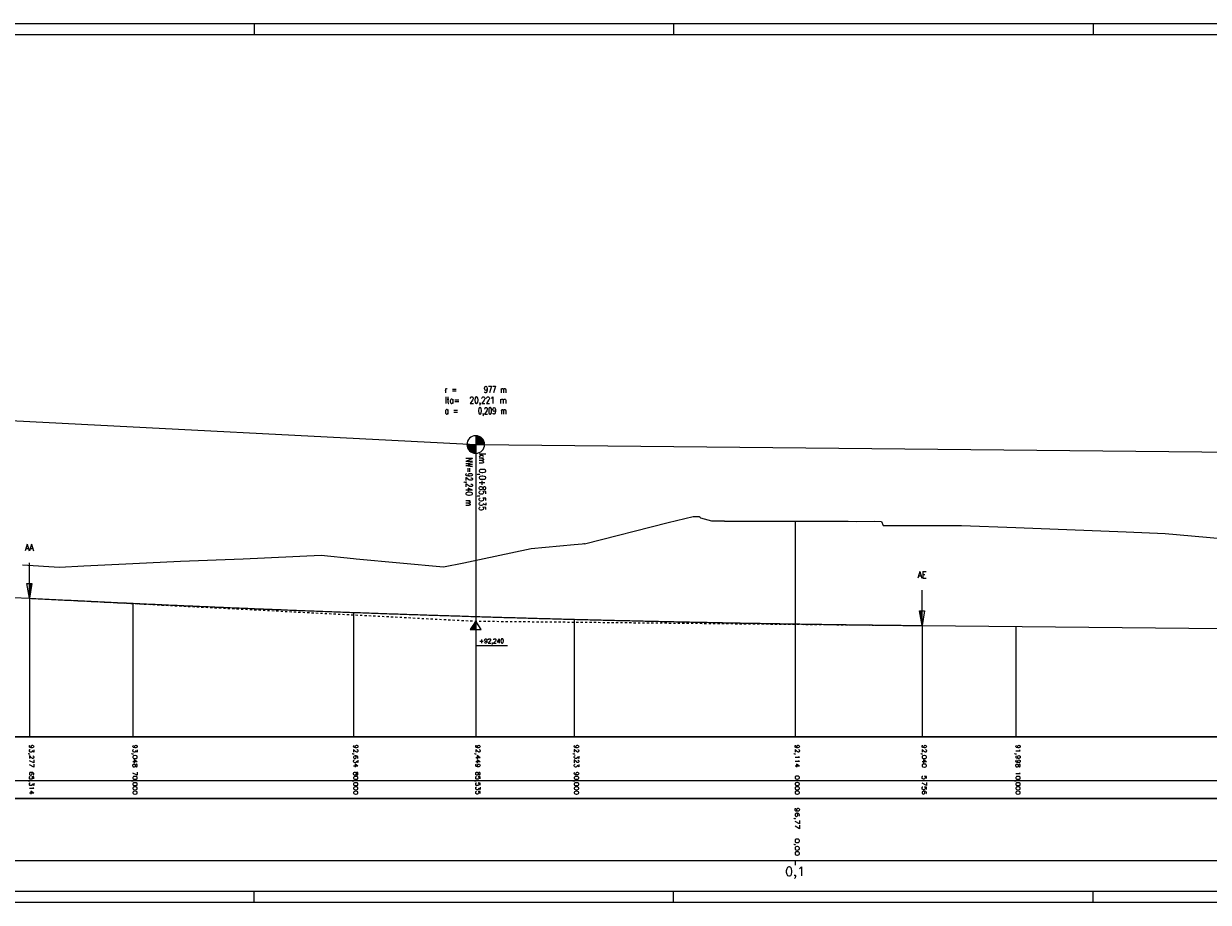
# Model space of a CAD drawing. Header units: metres. Extents: x 3458045 to 3462392, y 5482308 to 5484762.
# Tile 438 of 458: x 3461024 to 3461078, y 5484168 to 5484208. Entities that reach past the tile are written whole.
import ezdxf
from ezdxf.enums import TextEntityAlignment as Align

# ---------------------------------------------------------------- set-up
doc = ezdxf.new("R2010")
doc.units = ezdxf.units.M
doc.linetypes.add('LT30003', pattern=[0.2, 0.1, -0.1])
doc.layers.get('0').update_dxf_attribs({"linetype": 'CONTINUOUS'})
doc.layers.add('0000000___LAENG_01_Standard', color=1, linetype='CONTINUOUS')
doc.layers.add('STRAB_BW-Axe_LU-MA_100_100', color=1, linetype='CONTINUOUS')
doc.styles.get("Standard").update_dxf_attribs({"font": 'txt.shx'})

# ---------------------------------------------------------------- blocks, each defined once
blk = doc.blocks.new('SYMB155')
at = {"color": 0, "linetype": 'ByBlock'}
for p, q in [((0, 0), (0, -2.4)), ((0, -0.02), (0.003, -0.02)), ((0, -0.04), (0.007, -0.04)), ((0, -0.06), (0.01, -0.06)), ((0, -0.08), (0.014, -0.08)), ((0, -0.1), (0.017, -0.1)), ((0, -0.12), (0.02, -0.12)), ((0, -0.14), (0.024, -0.14)), ((0, -0.16), (0.027, -0.16)), ((0, -0.18), (0.031, -0.18)), ((0, -0.2), (0.034, -0.2)), ((0, -0.22), (0.037, -0.22)), ((0, -0.24), (0.041, -0.24)), ((0, -0.26), (0.044, -0.26)), ((0, -0.28), (0.048, -0.28)), ((0, -0.3), (0.051, -0.3)), ((0, -0.32), (0.054, -0.32)), ((0, -0.34), (0.058, -0.34)), ((0, -0.36), (0.061, -0.36)), ((0, -0.38), (0.065, -0.38)), ((0, -0.4), (0.068, -0.4)), ((0, -0.42), (0.071, -0.42)), ((0, -0.44), (0.075, -0.44)), ((0, -0.46), (0.078, -0.46)), ((0, -0.48), (0.082, -0.48)), ((0, -0.5), (0.085, -0.5)), ((0, -0.52), (0.088, -0.52)), ((0, -0.54), (0.092, -0.54)), ((0, -0.56), (0.095, -0.56)), ((0, -0.58), (0.099, -0.58)), ((0, -0.6), (0.102, -0.6)), ((0, -0.62), (0.105, -0.62)), ((0, -0.64), (0.109, -0.64)), ((0, -0.66), (0.112, -0.66)), ((0, -0.68), (0.116, -0.68)), ((0, -0.7), (0.119, -0.7)), ((0, -0.72), (0.122, -0.72)), ((0, -0.74), (0.126, -0.74)), ((0, -0.76), (0.129, -0.76)), ((0, -0.78), (0.133, -0.78)), ((0, -0.8), (0.136, -0.8)), ((0, -0.82), (0.139, -0.82)), ((0, -0.84), (0.143, -0.84)), ((0, -0.86), (0.146, -0.86)), ((0, -0.88), (0.15, -0.88)), ((0, -0.9), (0.153, -0.9)), ((0, -0.92), (0.156, -0.92)), ((0, -0.94), (0.16, -0.94)), ((0, -0.96), (0.163, -0.96)), ((0, -0.98), (0.167, -0.98))]:
    blk.add_line(p, q, dxfattribs=at)
at = {"color": 0, "linetype": 'ByBlock', "flags": 128}
blk.add_lwpolyline([(0.17, -1), (0, 0), (-0.17, -1), (0.17, -1)], close=True, dxfattribs=at)
blk = doc.blocks.new('SYMB156')
at = {"color": 0, "linetype": 'ByBlock'}
for p, q in [((0, 0), (0, -2.4)), ((-0.136, -0.8), (0, -0.8)), ((-0.133, -0.78), (0, -0.78)), ((-0.129, -0.76), (0, -0.76)), ((-0.126, -0.74), (0, -0.74)), ((-0.122, -0.72), (0, -0.72)), ((-0.119, -0.7), (0, -0.7)), ((-0.116, -0.68), (0, -0.68)), ((-0.112, -0.66), (0, -0.66)), ((-0.109, -0.64), (0, -0.64)), ((-0.105, -0.62), (0, -0.62)), ((-0.102, -0.6), (0, -0.6)), ((-0.099, -0.58), (0, -0.58)), ((-0.095, -0.56), (0, -0.56)), ((-0.092, -0.54), (0, -0.54)), ((-0.088, -0.52), (0, -0.52)), ((-0.085, -0.5), (0, -0.5)), ((-0.082, -0.48), (0, -0.48)), ((-0.078, -0.46), (0, -0.46)), ((-0.075, -0.44), (0, -0.44)), ((-0.071, -0.42), (0, -0.42)), ((-0.068, -0.4), (0, -0.4)), ((-0.065, -0.38), (0, -0.38)), ((-0.061, -0.36), (0, -0.36)), ((-0.058, -0.34), (0, -0.34)), ((-0.054, -0.32), (0, -0.32)), ((-0.051, -0.3), (0, -0.3)), ((-0.048, -0.28), (0, -0.28)), ((-0.044, -0.26), (0, -0.26)), ((-0.041, -0.24), (0, -0.24)), ((-0.037, -0.22), (0, -0.22)), ((-0.034, -0.2), (0, -0.2)), ((-0.031, -0.18), (0, -0.18)), ((-0.027, -0.16), (0, -0.16)), ((-0.024, -0.14), (0, -0.14)), ((-0.02, -0.12), (0, -0.12)), ((-0.017, -0.1), (0, -0.1)), ((-0.014, -0.08), (0, -0.08)), ((-0.01, -0.06), (0, -0.06)), ((-0.007, -0.04), (0, -0.04)), ((-0.003, -0.02), (0, -0.02)), ((-0.167, -0.98), (0, -0.98)), ((-0.163, -0.96), (0, -0.96)), ((-0.16, -0.94), (0, -0.94)), ((-0.156, -0.92), (0, -0.92)), ((-0.153, -0.9), (0, -0.9)), ((-0.15, -0.88), (0, -0.88)), ((-0.146, -0.86), (0, -0.86)), ((-0.143, -0.84), (0, -0.84)), ((-0.139, -0.82), (0, -0.82))]:
    blk.add_line(p, q, dxfattribs=at)
at = {"color": 0, "linetype": 'ByBlock', "flags": 128}
blk.add_lwpolyline([(0.17, -1), (0, 0), (-0.17, -1), (0.17, -1)], close=True, dxfattribs=at)
blk = doc.blocks.new('SYMB53')
at = {"color": 0, "linetype": 'ByBlock'}
for p, q in [((0, 0), (0.75, 0)), ((0.1, 0), (0.1, -0.07)), ((0.15, 0), (0.15, -0.1)), ((0.2, 0), (0.2, -0.13)), ((0.25, 0), (0.25, -0.17)), ((0.3, 0), (0.3, -0.2)), ((0.4, 0), (0.4, -0.27)), ((0.5, 0), (0.5, -0.33)), ((0.55, 0), (0.55, -0.37)), ((0.6, 0), (0.6, -0.4)), ((0.65, 0), (0.65, -0.43)), ((0.05, 0), (0.05, -0.03)), ((0.35, 0), (0.35, -0.23)), ((0.45, 0), (0.45, -0.3)), ((0.7, 0), (0.7, -0.47))]:
    blk.add_line(p, q, dxfattribs=at)
at = {"color": 0, "linetype": 'ByBlock', "flags": 128}
blk.add_lwpolyline([(0.75, 0.5), (0, 0), (0.75, -0.5), (0.75, 0.5)], close=True, dxfattribs=at)

msp = doc.modelspace()

# ---------------------------------------------------------------- hatches: boundary and pattern name
at = {"layer": '0000000___LAENG_01_Standard', "linetype": 'Continuous'}
for points in [[(3461044.3197, 5484188.5353), (3461044.3195, 5484188.5308), (3461044.3194, 5484188.5263), (3461044.3193, 5484188.5218), (3461044.3192, 5484188.5174), (3461044.3192, 5484188.5129), (3461044.3193, 5484188.5084), (3461044.3194, 5484188.504), (3461044.3195, 5484188.4995), (3461044.3197, 5484188.495), (3461044.32, 5484188.4906), (3461044.3203, 5484188.4861), (3461044.3206, 5484188.4816), (3461044.321, 5484188.4772), (3461044.3215, 5484188.4727), (3461044.322, 5484188.4683), (3461044.3225, 5484188.4638), (3461044.3231, 5484188.4594), (3461044.3238, 5484188.455), (3461044.3244, 5484188.4506), (3461044.3252, 5484188.4462), (3461044.326, 5484188.4418), (3461044.3268, 5484188.4374), (3461044.3277, 5484188.433), (3461044.3287, 5484188.4286), (3461044.3297, 5484188.4243), (3461044.3307, 5484188.4199), (3461044.3318, 5484188.4156), (3461044.3329, 5484188.4112), (3461044.3341, 5484188.4069), (3461044.3353, 5484188.4026), (3461044.3366, 5484188.3984), (3461044.338, 5484188.3941), (3461044.3393, 5484188.3898), (3461044.3408, 5484188.3856), (3461044.3422, 5484188.3814), (3461044.3438, 5484188.3772), (3461044.3453, 5484188.373), (3461044.3469, 5484188.3688), (3461044.3486, 5484188.3646), (3461044.3503, 5484188.3605), (3461044.352, 5484188.3564), (3461044.3538, 5484188.3523), (3461044.3557, 5484188.3482), (3461044.3576, 5484188.3442), (3461044.3595, 5484188.3401), (3461044.3615, 5484188.3361), (3461044.3635, 5484188.3321), (3461044.3656, 5484188.3282), (3461044.3677, 5484188.3242), (3461044.3698, 5484188.3203), (3461044.372, 5484188.3164), (3461044.3743, 5484188.3126), (3461044.3766, 5484188.3087), (3461044.3789, 5484188.3049), (3461044.3813, 5484188.3011), (3461044.3837, 5484188.2973), (3461044.3861, 5484188.2936), (3461044.3886, 5484188.2899), (3461044.3912, 5484188.2862), (3461044.3938, 5484188.2826), (3461044.3964, 5484188.2789), (3461044.399, 5484188.2753), (3461044.4017, 5484188.2718), (3461044.4045, 5484188.2682), (3461044.4073, 5484188.2647), (3461044.4101, 5484188.2613), (3461044.4129, 5484188.2578), (3461044.4158, 5484188.2544), (3461044.4188, 5484188.251), (3461044.4217, 5484188.2477), (3461044.4248, 5484188.2444), (3461044.4278, 5484188.2411), (3461044.4309, 5484188.2379), (3461044.434, 5484188.2347), (3461044.4371, 5484188.2315), (3461044.4403, 5484188.2284), (3461044.4436, 5484188.2253), (3461044.4468, 5484188.2222), (3461044.4501, 5484188.2192), (3461044.4534, 5484188.2162), (3461044.4568, 5484188.2132), (3461044.4602, 5484188.2103), (3461044.4636, 5484188.2074), (3461044.4671, 5484188.2046), (3461044.4706, 5484188.2018), (3461044.4741, 5484188.199), (3461044.4776, 5484188.1963), (3461044.4812, 5484188.1936), (3461044.4848, 5484188.191), (3461044.4884, 5484188.1884), (3461044.4921, 5484188.1858), (3461044.4958, 5484188.1833), (3461044.4995, 5484188.1808), (3461044.5033, 5484188.1784), (3461044.5071, 5484188.176), (3461044.5109, 5484188.1737), (3461044.5147, 5484188.1714), (3461044.5186, 5484188.1691), (3461044.5224, 5484188.1669), (3461044.5263, 5484188.1647), (3461044.5303, 5484188.1626), (3461044.5342, 5484188.1605), (3461044.5382, 5484188.1584), (3461044.5422, 5484188.1564), (3461044.5462, 5484188.1545), (3461044.5503, 5484188.1525), (3461044.5543, 5484188.1507), (3461044.5584, 5484188.1489), (3461044.5625, 5484188.1471), (3461044.5666, 5484188.1454), (3461044.5708, 5484188.1437), (3461044.575, 5484188.142), (3461044.5791, 5484188.1404), (3461044.5833, 5484188.1389), (3461044.5875, 5484188.1374), (3461044.5918, 5484188.136), (3461044.596, 5484188.1346), (3461044.6003, 5484188.1332), (3461044.6046, 5484188.1319), (3461044.6089, 5484188.1306), (3461044.6132, 5484188.1294), (3461044.6175, 5484188.1283), (3461044.6218, 5484188.1272), (3461044.6262, 5484188.1261), (3461044.6305, 5484188.1251), (3461044.6349, 5484188.1241), (3461044.6393, 5484188.1232), (3461044.6436, 5484188.1223), (3461044.648, 5484188.1215), (3461044.6524, 5484188.1207), (3461044.6569, 5484188.12), (3461044.6613, 5484188.1193), (3461044.6657, 5484188.1187), (3461044.6701, 5484188.1181), (3461044.6746, 5484188.1176), (3461044.679, 5484188.1171), (3461044.6835, 5484188.1167), (3461044.6879, 5484188.1163), (3461044.6924, 5484188.116), (3461044.6969, 5484188.1157), (3461044.7013, 5484188.1155), (3461044.7058, 5484188.1153), (3461044.7103, 5484188.1152), (3461044.7147, 5484188.1151), (3461044.7192, 5484188.1151), (3461044.7192, 5484188.5151), (3461044.3197, 5484188.5356)], [(3461045.1191, 5484188.5263), (3461045.1189, 5484188.5308), (3461045.1187, 5484188.5352), (3461045.1185, 5484188.5397), (3461045.1182, 5484188.5441), (3461045.1178, 5484188.5486), (3461045.1174, 5484188.5531), (3461045.117, 5484188.5575), (3461045.1165, 5484188.562), (3461045.1159, 5484188.5664), (3461045.1153, 5484188.5708), (3461045.1147, 5484188.5752), (3461045.114, 5484188.5797), (3461045.1132, 5484188.5841), (3461045.1124, 5484188.5885), (3461045.1116, 5484188.5929), (3461045.1107, 5484188.5972), (3461045.1097, 5484188.6016), (3461045.1087, 5484188.606), (3461045.1077, 5484188.6103), (3461045.1066, 5484188.6147), (3461045.1055, 5484188.619), (3461045.1043, 5484188.6233), (3461045.1031, 5484188.6276), (3461045.1018, 5484188.6319), (3461045.1005, 5484188.6362), (3461045.0991, 5484188.6404), (3461045.0977, 5484188.6447), (3461045.0962, 5484188.6489), (3461045.0947, 5484188.6531), (3461045.0931, 5484188.6573), (3461045.0915, 5484188.6614), (3461045.0898, 5484188.6656), (3461045.0881, 5484188.6697), (3461045.0864, 5484188.6738), (3461045.0846, 5484188.6779), (3461045.0827, 5484188.682), (3461045.0808, 5484188.6861), (3461045.0789, 5484188.6901), (3461045.0769, 5484188.6941), (3461045.0749, 5484188.6981), (3461045.0728, 5484188.7021), (3461045.0707, 5484188.706), (3461045.0686, 5484188.7099), (3461045.0664, 5484188.7138), (3461045.0641, 5484188.7177), (3461045.0618, 5484188.7215), (3461045.0595, 5484188.7253), (3461045.0571, 5484188.7291), (3461045.0547, 5484188.7329), (3461045.0523, 5484188.7366), (3461045.0498, 5484188.7404), (3461045.0472, 5484188.744), (3461045.0446, 5484188.7477), (3461045.042, 5484188.7513), (3461045.0394, 5484188.7549), (3461045.0367, 5484188.7585), (3461045.0339, 5484188.762), (3461045.0311, 5484188.7655), (3461045.0283, 5484188.769), (3461045.0255, 5484188.7724), (3461045.0226, 5484188.7758), (3461045.0196, 5484188.7792), (3461045.0167, 5484188.7825), (3461045.0137, 5484188.7859), (3461045.0106, 5484188.7891), (3461045.0075, 5484188.7924), (3461045.0044, 5484188.7956), (3461045.0013, 5484188.7987), (3461044.9981, 5484188.8019), (3461044.9949, 5484188.805), (3461044.9916, 5484188.808), (3461044.9883, 5484188.8111), (3461044.985, 5484188.8141), (3461044.9816, 5484188.817), (3461044.9782, 5484188.8199), (3461044.9748, 5484188.8228), (3461044.9713, 5484188.8256), (3461044.9679, 5484188.8284), (3461044.9643, 5484188.8312), (3461044.9608, 5484188.8339), (3461044.9572, 5484188.8366), (3461044.9536, 5484188.8392), (3461044.95, 5484188.8418), (3461044.9463, 5484188.8444), (3461044.9426, 5484188.8469), (3461044.9389, 5484188.8494), (3461044.9351, 5484188.8518), (3461044.9313, 5484188.8542), (3461044.9275, 5484188.8566), (3461044.9237, 5484188.8589), (3461044.9199, 5484188.8612), (3461044.916, 5484188.8634), (3461044.9121, 5484188.8656), (3461044.9081, 5484188.8677), (3461044.9042, 5484188.8698), (3461044.9002, 5484188.8718), (3461044.8962, 5484188.8738), (3461044.8922, 5484188.8758), (3461044.8881, 5484188.8777), (3461044.8841, 5484188.8796), (3461044.88, 5484188.8814), (3461044.8759, 5484188.8832), (3461044.8718, 5484188.8849), (3461044.8676, 5484188.8866), (3461044.8635, 5484188.8882), (3461044.8593, 5484188.8898), (3461044.8551, 5484188.8913), (3461044.8509, 5484188.8928), (3461044.8466, 5484188.8943), (3461044.8424, 5484188.8957), (3461044.8381, 5484188.897), (3461044.8339, 5484188.8983), (3461044.8296, 5484188.8996), (3461044.8253, 5484188.9008), (3461044.8209, 5484188.902), (3461044.8166, 5484188.9031), (3461044.8123, 5484188.9041), (3461044.8079, 5484188.9052), (3461044.8035, 5484188.9061), (3461044.7992, 5484188.907), (3461044.7948, 5484188.9079), (3461044.7904, 5484188.9087), (3461044.786, 5484188.9095), (3461044.7816, 5484188.9102), (3461044.7771, 5484188.9109), (3461044.7727, 5484188.9115), (3461044.7683, 5484188.9121), (3461044.7638, 5484188.9126), (3461044.7594, 5484188.9131), (3461044.7549, 5484188.9135), (3461044.7505, 5484188.9139), (3461044.746, 5484188.9142), (3461044.7416, 5484188.9145), (3461044.7371, 5484188.9147), (3461044.7326, 5484188.9149), (3461044.7282, 5484188.915), (3461044.7237, 5484188.9151), (3461044.7192, 5484188.9151), (3461044.7192, 5484188.5151), (3461045.1192, 5484188.5112), (3461045.1192, 5484188.5129), (3461045.1192, 5484188.5173), (3461045.1192, 5484188.5218)]]:
    msp.add_hatch(color=2, dxfattribs=at).paths.add_polyline_path(points)

# ---------------------------------------------------------------- linework, layer by layer
at = {"color": 7}
msp.add_line((3461652.1225, 5484173.2754), (3460922.1225, 5484173.2754), dxfattribs=at)
at = {"layer": '0000000___LAENG_01_Standard', "color": 2}
for p, q in [((3461000.868, 5484190.764), (3461044.7192, 5484188.5151)), ((3461044.7192, 5484188.9151), (3461044.7192, 5484180.5151)), ((3461044.7192, 5484188.5151), (3461141.4685, 5484187.5579)), ((3460950.1844, 5484175.2754), (3461680.1844, 5484175.2754)), ((3461680.1844, 5484175.2754), (3460950.1844, 5484175.2754)), ((3460950.1844, 5484172.4754), (3461680.1844, 5484172.4754)), ((3461680.1844, 5484172.4754), (3460950.1844, 5484172.4754)), ((3460950.1844, 5484169.6754), (3461680.1844, 5484169.6754)), ((3461059.1844, 5484169.6754), (3461059.1844, 5484169.4554))]:
    msp.add_line(p, q, dxfattribs=at)
at = {"layer": '0000000___LAENG_01_Standard'}
for p, q in [((3461059.1844, 5484185.0412), (3461059.1844, 5484175.2754)), ((3461024.4984, 5484181.5521), (3461024.4984, 5484175.2754)), ((3461029.1844, 5484181.323), (3461029.1844, 5484175.2754)), ((3461039.1844, 5484180.9093), (3461039.1844, 5484175.2754)), ((3461044.7192, 5484180.7244), (3461044.7192, 5484175.2754)), ((3461049.1844, 5484180.598), (3461049.1844, 5484175.2754)), ((3461064.94, 5484180.3151), (3461064.94, 5484175.2754)), ((3461069.1844, 5484180.2731), (3461069.1844, 5484175.2754))]:
    msp.add_line(p, q, dxfattribs=at)
at = {"layer": '0000000___LAENG_01_Standard', "color": 39, "flags": 128}
msp.add_lwpolyline([(3461024.1844, 5484183.0603), (3461025.8662, 5484182.9613), (3461026.9627, 5484183.0142), (3461029.1844, 5484183.1218), (3461031.343, 5484183.2287), (3461031.344, 5484183.2287), (3461034.1844, 5484183.3405), (3461037.7227, 5484183.5024), (3461039.1844, 5484183.3463), (3461039.3073, 5484183.3338), (3461043.2555, 5484182.9794), (3461044.1844, 5484183.1553), (3461047.2377, 5484183.7983), (3461049.1844, 5484183.9799), (3461049.5407, 5484184.0187), (3461049.6217, 5484184.0282), (3461049.6321, 5484184.026), (3461049.6466, 5484184.0203), (3461053.4398, 5484184.9798), (3461054.1844, 5484185.1569), (3461054.5679, 5484185.2472), (3461054.8101, 5484185.2474), (3461054.8533, 5484185.2476), (3461054.8597, 5484185.2464), (3461054.8607, 5484185.2467), (3461054.8614, 5484185.2463), (3461054.9047, 5484185.2015), (3461055.4064, 5484185.0652), (3461055.5991, 5484185.0514), (3461055.9786, 5484185.0551), (3461055.9889, 5484185.0495), (3461056.0549, 5484185.05), (3461056.7286, 5484185.0446), (3461056.9086, 5484185.0445), (3461059.1844, 5484185.0412), (3461061.5912, 5484185.0412), (3461061.9495, 5484185.0352), (3461062.7817, 5484185.0379), (3461063.0979, 5484185.0342), (3461063.1783, 5484184.8478), (3461063.2756, 5484184.8477), (3461064.1844, 5484184.848), (3461066.7214, 5484184.8486), (3461069.1844, 5484184.7528), (3461074.1844, 5484184.5583), (3461075.9547, 5484184.4894), (3461079.1844, 5484184.1944)], dxfattribs=at)
at = {"layer": '0000000___LAENG_01_Standard', "color": 3, "flags": 128}
msp.add_lwpolyline([(3461023.7601, 5484181.59), (3461024.4984, 5484181.5521), (3461024.5984, 5484181.547), (3461024.6984, 5484181.5419), (3461024.7984, 5484181.5368), (3461024.8984, 5484181.5317), (3461024.9984, 5484181.5266), (3461025.0984, 5484181.5215), (3461025.1984, 5484181.5165), (3461025.2984, 5484181.5114), (3461025.3984, 5484181.5064), (3461025.4984, 5484181.5013), (3461025.5984, 5484181.4963), (3461025.6984, 5484181.4913), (3461025.7984, 5484181.4863), (3461025.8984, 5484181.4813), (3461025.9984, 5484181.4763), (3461026.0984, 5484181.4714), (3461026.1984, 5484181.4664), (3461026.2984, 5484181.4615), (3461026.3984, 5484181.4565), (3461026.4984, 5484181.4516), (3461026.5984, 5484181.4467), (3461026.6984, 5484181.4418), (3461026.7984, 5484181.4369), (3461026.8984, 5484181.432), (3461026.9984, 5484181.4271), (3461027.0984, 5484181.4222), (3461027.1984, 5484181.4174), (3461027.2984, 5484181.4125), (3461027.3984, 5484181.4077), (3461027.4984, 5484181.4029), (3461027.5984, 5484181.3981), (3461027.6984, 5484181.3932), (3461027.7984, 5484181.3885), (3461027.8984, 5484181.3837), (3461027.9984, 5484181.3789), (3461028.0984, 5484181.3741), (3461028.1984, 5484181.3694), (3461028.2984, 5484181.3646), (3461028.3984, 5484181.3599), (3461028.4984, 5484181.3552), (3461028.5984, 5484181.3505), (3461028.6984, 5484181.3458), (3461028.7984, 5484181.3411), (3461028.8984, 5484181.3364), (3461028.9984, 5484181.3317), (3461029.0984, 5484181.327), (3461029.1984, 5484181.3224), (3461029.2984, 5484181.3177), (3461029.3984, 5484181.3131), (3461029.4984, 5484181.3085), (3461029.5984, 5484181.3039), (3461029.6984, 5484181.2993), (3461029.7984, 5484181.2947), (3461029.8984, 5484181.2901), (3461029.9984, 5484181.2855), (3461030.0984, 5484181.281), (3461030.1984, 5484181.2764), (3461030.2984, 5484181.2719), (3461030.3984, 5484181.2674), (3461030.4984, 5484181.2628), (3461030.5984, 5484181.2583), (3461030.6984, 5484181.2538), (3461030.7984, 5484181.2493), (3461030.8984, 5484181.2449), (3461030.9984, 5484181.2404), (3461031.0984, 5484181.2359), (3461031.1984, 5484181.2315), (3461031.2984, 5484181.227), (3461031.3984, 5484181.2226), (3461031.4984, 5484181.2182), (3461031.5984, 5484181.2138), (3461031.6984, 5484181.2094), (3461031.7984, 5484181.205), (3461031.8984, 5484181.2006), (3461031.9984, 5484181.1963), (3461032.0984, 5484181.1919), (3461032.1984, 5484181.1876), (3461032.2984, 5484181.1832), (3461032.3984, 5484181.1789), (3461032.4984, 5484181.1746), (3461032.5984, 5484181.1703), (3461032.6984, 5484181.166), (3461032.7984, 5484181.1617), (3461032.8984, 5484181.1574), (3461032.9984, 5484181.1532), (3461033.0984, 5484181.1489), (3461033.1984, 5484181.1447), (3461033.2984, 5484181.1404), (3461033.3984, 5484181.1362), (3461033.4984, 5484181.132), (3461033.5984, 5484181.1278), (3461033.6984, 5484181.1236), (3461033.7984, 5484181.1194), (3461033.8984, 5484181.1153), (3461033.9984, 5484181.1111), (3461034.0984, 5484181.107), (3461034.1984, 5484181.1028), (3461034.2984, 5484181.0987), (3461034.3984, 5484181.0946), (3461034.4984, 5484181.0905), (3461034.5984, 5484181.0864), (3461034.6984, 5484181.0823), (3461034.7984, 5484181.0782), (3461034.8984, 5484181.0741), (3461034.9984, 5484181.0701), (3461035.0984, 5484181.066), (3461035.1984, 5484181.062), (3461035.2984, 5484181.0579), (3461035.3984, 5484181.0539), (3461035.4984, 5484181.0499), (3461035.5984, 5484181.0459), (3461035.6984, 5484181.0419), (3461035.7984, 5484181.038), (3461035.8984, 5484181.034), (3461035.9984, 5484181.03), (3461036.0984, 5484181.0261), (3461036.1984, 5484181.0221), (3461036.2984, 5484181.0182), (3461036.3984, 5484181.0143), (3461036.4984, 5484181.0104), (3461036.5984, 5484181.0065), (3461036.6984, 5484181.0026), (3461036.7984, 5484180.9987), (3461036.8984, 5484180.9949), (3461036.9984, 5484180.991), (3461037.0984, 5484180.9872), (3461037.1984, 5484180.9833), (3461037.2984, 5484180.9795), (3461037.3984, 5484180.9757), (3461037.4984, 5484180.9719), (3461037.5984, 5484180.9681), (3461037.6984, 5484180.9643), (3461037.7984, 5484180.9606), (3461037.8984, 5484180.9568), (3461037.9984, 5484180.953), (3461038.0984, 5484180.9493), (3461038.1984, 5484180.9456), (3461038.2984, 5484180.9419), (3461038.3984, 5484180.9381), (3461038.4984, 5484180.9344), (3461038.5984, 5484180.9308), (3461038.6984, 5484180.9271), (3461038.7984, 5484180.9234), (3461038.8984, 5484180.9197), (3461038.9984, 5484180.9161), (3461039.0984, 5484180.9125), (3461039.1984, 5484180.9088), (3461039.2984, 5484180.9052), (3461039.3984, 5484180.9016), (3461039.4984, 5484180.898), (3461039.5984, 5484180.8944), (3461039.6984, 5484180.8908), (3461039.7984, 5484180.8873), (3461039.8984, 5484180.8837), (3461039.9984, 5484180.8802), (3461040.0984, 5484180.8766), (3461040.1984, 5484180.8731), (3461040.2984, 5484180.8696), (3461040.3984, 5484180.8661), (3461040.4984, 5484180.8626), (3461040.5984, 5484180.8591), (3461040.6984, 5484180.8556), (3461040.7984, 5484180.8522), (3461040.8984, 5484180.8487), (3461040.9984, 5484180.8453), (3461041.0984, 5484180.8418), (3461041.1984, 5484180.8384), (3461041.2984, 5484180.835), (3461041.3984, 5484180.8316), (3461041.4984, 5484180.8282), (3461041.5984, 5484180.8248), (3461041.6984, 5484180.8214), (3461041.7984, 5484180.8181), (3461041.8984, 5484180.8147), (3461041.9984, 5484180.8114), (3461042.0984, 5484180.808), (3461042.1984, 5484180.8047), (3461042.2984, 5484180.8014), (3461042.3984, 5484180.7981), (3461042.4984, 5484180.7948), (3461042.5984, 5484180.7915), (3461042.6984, 5484180.7883), (3461042.7984, 5484180.785), (3461042.8984, 5484180.7817), (3461042.9984, 5484180.7785), (3461043.0984, 5484180.7753), (3461043.1984, 5484180.7721), (3461043.2984, 5484180.7688), (3461043.3984, 5484180.7656), (3461043.4984, 5484180.7625), (3461043.5984, 5484180.7593), (3461043.6984, 5484180.7561), (3461043.7984, 5484180.753), (3461043.8984, 5484180.7498), (3461043.9984, 5484180.7467), (3461044.0984, 5484180.7435), (3461044.1984, 5484180.7404), (3461044.2984, 5484180.7373), (3461044.3984, 5484180.7342), (3461044.4984, 5484180.7311), (3461044.5984, 5484180.7281), (3461044.6984, 5484180.725), (3461044.7984, 5484180.7219), (3461044.8984, 5484180.7189), (3461044.9984, 5484180.7159), (3461045.0984, 5484180.7128), (3461045.1984, 5484180.7098), (3461045.2984, 5484180.7068), (3461045.3984, 5484180.7038), (3461045.4984, 5484180.7008), (3461045.5984, 5484180.6979), (3461045.6984, 5484180.6949), (3461045.7984, 5484180.6919), (3461045.8984, 5484180.689), (3461045.9984, 5484180.6861), (3461046.0984, 5484180.6831), (3461046.1984, 5484180.6802), (3461046.2984, 5484180.6773), (3461046.3984, 5484180.6744), (3461046.4984, 5484180.6715), (3461046.5984, 5484180.6687), (3461046.6984, 5484180.6658), (3461046.7984, 5484180.663), (3461046.8984, 5484180.6601), (3461046.9984, 5484180.6573), (3461047.0984, 5484180.6545), (3461047.1984, 5484180.6517), (3461047.2984, 5484180.6489), (3461047.3984, 5484180.6461), (3461047.4984, 5484180.6433), (3461047.5984, 5484180.6405), (3461047.6984, 5484180.6378), (3461047.7984, 5484180.635), (3461047.8984, 5484180.6323), (3461047.9984, 5484180.6295), (3461048.0984, 5484180.6268), (3461048.1984, 5484180.6241), (3461048.2984, 5484180.6214), (3461048.3984, 5484180.6187), (3461048.4984, 5484180.6161), (3461048.5984, 5484180.6134), (3461048.6984, 5484180.6107), (3461048.7984, 5484180.6081), (3461048.8984, 5484180.6055), (3461048.9984, 5484180.6028), (3461049.0984, 5484180.6002), (3461049.1984, 5484180.5976), (3461049.2984, 5484180.595), (3461049.3984, 5484180.5924), (3461049.4984, 5484180.5899), (3461049.5984, 5484180.5873), (3461049.6984, 5484180.5847), (3461049.7984, 5484180.5822), (3461049.8984, 5484180.5797), (3461049.9984, 5484180.5771), (3461050.0984, 5484180.5746), (3461050.1984, 5484180.5721), (3461050.2984, 5484180.5696), (3461050.3984, 5484180.5671), (3461050.4984, 5484180.5647), (3461050.5984, 5484180.5622), (3461050.6984, 5484180.5597), (3461050.7984, 5484180.5573), (3461050.8984, 5484180.5549), (3461050.9984, 5484180.5525), (3461051.0984, 5484180.55), (3461051.1984, 5484180.5476), (3461051.2984, 5484180.5453), (3461051.3984, 5484180.5429), (3461051.4984, 5484180.5405), (3461051.5984, 5484180.5381), (3461051.6984, 5484180.5358), (3461051.7984, 5484180.5335), (3461051.8984, 5484180.5311), (3461051.9984, 5484180.5288), (3461052.0984, 5484180.5265), (3461052.1984, 5484180.5242), (3461052.2984, 5484180.5219), (3461052.3984, 5484180.5196), (3461052.4984, 5484180.5174), (3461052.5984, 5484180.5151), (3461052.6984, 5484180.5129), (3461052.7984, 5484180.5106), (3461052.8984, 5484180.5084), (3461052.9984, 5484180.5062), (3461053.0984, 5484180.504), (3461053.1984, 5484180.5018), (3461053.2984, 5484180.4996), (3461053.3984, 5484180.4974), (3461053.4984, 5484180.4952), (3461053.5984, 5484180.4931), (3461053.6984, 5484180.4909), (3461053.7984, 5484180.4888), (3461053.8984, 5484180.4867), (3461053.9984, 5484180.4846), (3461054.0984, 5484180.4825), (3461054.1984, 5484180.4804), (3461054.2984, 5484180.4783), (3461054.3984, 5484180.4762), (3461054.4984, 5484180.4742), (3461054.5984, 5484180.4721), (3461054.6984, 5484180.4701), (3461054.7984, 5484180.468), (3461054.8984, 5484180.466), (3461054.9984, 5484180.464), (3461055.0984, 5484180.462), (3461055.1984, 5484180.46), (3461055.2984, 5484180.458), (3461055.3984, 5484180.456), (3461055.4984, 5484180.4541), (3461055.5984, 5484180.4521), (3461055.6984, 5484180.4502), (3461055.7984, 5484180.4483), (3461055.8984, 5484180.4463), (3461055.9984, 5484180.4444), (3461056.0984, 5484180.4425), (3461056.1984, 5484180.4406), (3461056.2984, 5484180.4388), (3461056.3984, 5484180.4369), (3461056.4984, 5484180.435), (3461056.5984, 5484180.4332), (3461056.6984, 5484180.4314), (3461056.7984, 5484180.4295), (3461056.8984, 5484180.4277), (3461056.9984, 5484180.4259), (3461057.0984, 5484180.4241), (3461057.1984, 5484180.4223), (3461057.2984, 5484180.4205), (3461057.3984, 5484180.4188), (3461057.4984, 5484180.417), (3461057.5984, 5484180.4153), (3461057.6984, 5484180.4135), (3461057.7984, 5484180.4118), (3461057.8984, 5484180.4101), (3461057.9984, 5484180.4084), (3461058.0984, 5484180.4067), (3461058.1984, 5484180.405), (3461058.2984, 5484180.4033), (3461058.3984, 5484180.4017), (3461058.4984, 5484180.4), (3461058.5984, 5484180.3984), (3461058.6984, 5484180.3967), (3461058.7984, 5484180.3951), (3461058.8984, 5484180.3935), (3461058.9984, 5484180.3919), (3461059.0984, 5484180.3903), (3461059.1984, 5484180.3887), (3461059.2984, 5484180.3872), (3461059.3984, 5484180.3856), (3461059.4984, 5484180.384), (3461059.5984, 5484180.3825), (3461059.6984, 5484180.381), (3461059.7984, 5484180.3795), (3461059.8984, 5484180.3779), (3461059.9984, 5484180.3764), (3461060.0984, 5484180.375), (3461060.1984, 5484180.3735), (3461060.2984, 5484180.372), (3461060.3984, 5484180.3705), (3461060.4984, 5484180.3691), (3461060.5984, 5484180.3677), (3461060.6984, 5484180.3662), (3461060.7984, 5484180.3648), (3461060.8984, 5484180.3634), (3461060.9984, 5484180.362), (3461061.0984, 5484180.3606), (3461061.1984, 5484180.3592), (3461061.2984, 5484180.3579), (3461061.3984, 5484180.3565), (3461061.4984, 5484180.3552), (3461061.5984, 5484180.3538), (3461061.6984, 5484180.3525), (3461061.7984, 5484180.3512), (3461061.8984, 5484180.3499), (3461061.9984, 5484180.3486), (3461062.0984, 5484180.3473), (3461062.1984, 5484180.346), (3461062.2984, 5484180.3448), (3461062.3984, 5484180.3435), (3461062.4984, 5484180.3423), (3461062.5984, 5484180.341), (3461062.6984, 5484180.3398), (3461062.7984, 5484180.3386), (3461062.8984, 5484180.3374), (3461062.9984, 5484180.3362), (3461063.0984, 5484180.335), (3461063.1984, 5484180.3338), (3461063.2984, 5484180.3327), (3461063.3984, 5484180.3315), (3461063.4984, 5484180.3304), (3461063.5984, 5484180.3292), (3461063.6984, 5484180.3281), (3461063.7984, 5484180.327), (3461063.8984, 5484180.3259), (3461063.9984, 5484180.3248), (3461064.0984, 5484180.3237), (3461064.1984, 5484180.3227), (3461064.2984, 5484180.3216), (3461064.3984, 5484180.3206), (3461064.4984, 5484180.3195), (3461064.5984, 5484180.3185), (3461064.6984, 5484180.3175), (3461064.7984, 5484180.3165), (3461064.8984, 5484180.3155), (3461064.94, 5484180.3151), (3461138.9685, 5484179.5826)], dxfattribs=at)
at = {"layer": '0000000___LAENG_01_Standard', "color": 2, "linetype": 'LT30003', "flags": 128}
msp.add_lwpolyline([(3461024.4984, 5484181.5521), (3461044.7192, 5484180.5151), (3461064.94, 5484180.3151)], dxfattribs=at)
at = {"layer": '0000000___LAENG_01_Standard', "color": 2, "flags": 128}
msp.add_lwpolyline([(3461044.7192, 5484180.5151), (3461044.7192, 5484179.4151), (3461046.1592, 5484179.4151)], dxfattribs=at)
at = {"layer": '0000000___LAENG_01_Standard', "color": 2}
for start, end in [(90, 270), (270, 90)]:
    msp.add_arc((3461044.7192, 5484188.5151), 0.4, start, end, dxfattribs=at)
at = {"layer": 'STRAB_BW-Axe_LU-MA_100_100', "color": 4}
for p, q in [((3461034.6844, 5484207.5811), (3461034.6844, 5484207.0811)), ((3461053.6844, 5484207.5811), (3461053.6844, 5484207.0811)), ((3461072.6844, 5484207.5811), (3461072.6844, 5484207.0811)), ((3461034.6844, 5484167.7754), (3461034.6844, 5484168.2754)), ((3461053.6844, 5484167.7754), (3461053.6844, 5484168.2754)), ((3461072.6844, 5484167.7754), (3461072.6844, 5484168.2754))]:
    msp.add_line(p, q, dxfattribs=at)
at = {"layer": 'STRAB_BW-Axe_LU-MA_100_100', "color": 4, "flags": 128}
msp.add_lwpolyline([(3460947.6844, 5484167.7754), (3461699.6844, 5484167.7754), (3461699.6844, 5484207.5811), (3460947.6844, 5484207.5811), (3460947.6844, 5484167.7754)], close=True, dxfattribs=at)
at = {"layer": 'STRAB_BW-Axe_LU-MA_100_100', "color": 6, "flags": 128}
msp.add_lwpolyline([(3460949.6844, 5484168.2754), (3461699.1844, 5484168.2754), (3461699.1844, 5484207.0811), (3460949.6844, 5484207.0811), (3460949.6844, 5484168.2754)], close=True, dxfattribs=at)

# ---------------------------------------------------------------- block references
at = {"layer": '0000000___LAENG_01_Standard', "color": 2}
for name, p, xscale, yscale, zscale, rotation in [('SYMB155', (3461024.4984, 5484181.5521), -0.6666666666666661, 0.666666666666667, -0.6666666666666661, 180), ('SYMB156', (3461064.94, 5484180.3151), -0.6666666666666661, 0.666666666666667, -0.6666666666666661, 180), ('SYMB53', (3461044.7192, 5484180.5151), 0.5, 0.5, 0.5, 270)]:
    msp.add_blockref(name, p, dxfattribs=dict(at, xscale=xscale, yscale=yscale, zscale=zscale, rotation=rotation))

# ---------------------------------------------------------------- texts
for s, height, width, p, p2 in [('r =      977 m', 0.3, 0.682927, (3461043.3192, 5484190.8551), (3461046.1192, 5484190.8551)), ('lta=  20,221 m', 0.3, 0.767123, (3461043.3192, 5484190.3751), (3461046.1192, 5484190.3751)), ('a =    0,209 m', 0.3, 0.727273, (3461043.3192, 5484189.8951), (3461046.1192, 5484189.8951)), ('AA', 0.3, 0.8, (3461024.2984, 5484183.7021), (3461024.6984, 5484183.7021)), ('AE', 0.3, 0.8, (3461064.74, 5484182.4651), (3461065.14, 5484182.4651)), ('+92,240', 0.2, 0.933333, (3461044.8792, 5484179.5151), (3461045.9992, 5484179.5151)), ('0,1', 0.4, 1.35, (3461058.7344, 5484168.9754), (3461059.6344, 5484168.9754))]:
    msp.add_text(s, height=height, dxfattribs=dict(at, width=width)).set_placement(p, p2, align=Align.FIT)
for s, width, p, p2 in [('NW=92,240 m', 0.709677, (3461044.2692, 5484187.9151), (3461044.2692, 5484185.7151)), ('km 0,0+85,535', 0.764706, (3461044.8692, 5484188.1151), (3461044.8692, 5484185.5151))]:
    msp.add_text(s, height=0.3, rotation=270, dxfattribs=dict(at, width=width)).set_placement(p, p2, align=Align.FIT)
at = {"layer": '0000000___LAENG_01_Standard'}
for s, width, p, p2 in [('93,277', 1.016129, (3461024.4984, 5484174.9254), (3461024.4984, 5484173.8754)), ('93,048', 1.05, (3461029.1844, 5484174.9254), (3461029.1844, 5484173.8754)), ('92,634', 1.016129, (3461039.1844, 5484174.9254), (3461039.1844, 5484173.8754)), ('92,449', 1.016129, (3461044.7192, 5484174.9254), (3461044.7192, 5484173.8754)), ('92,323', 1.016129, (3461049.1844, 5484174.9254), (3461049.1844, 5484173.8754)), ('92,114', 1.166667, (3461059.1844, 5484174.9254), (3461059.1844, 5484173.8754)), ('92,040', 1.086207, (3461064.94, 5484174.9254), (3461064.94, 5484173.8754)), ('91,998', 1.086207, (3461069.1844, 5484174.9254), (3461069.1844, 5484173.8754)), ('65,314', 1.086207, (3461024.4984, 5484173.7004), (3461024.4984, 5484172.6504)), ('70,000', 1.166667, (3461029.1844, 5484173.7004), (3461029.1844, 5484172.6504)), ('80,000', 1.166667, (3461039.1844, 5484173.7004), (3461039.1844, 5484172.6504)), ('85,535', 1.016129, (3461044.7192, 5484173.7004), (3461044.7192, 5484172.6504)), ('90,000', 1.166667, (3461049.1844, 5484173.7004), (3461049.1844, 5484172.6504)), ('0,000', 1.25, (3461059.1844, 5484173.5254), (3461059.1844, 5484172.6504)), ('5,756', 1.05, (3461064.94, 5484173.5254), (3461064.94, 5484172.6504)), ('10,000', 1.26, (3461069.1844, 5484173.7004), (3461069.1844, 5484172.6504)), ('96,77', 1.2, (3461059.1844, 5484172.0754), (3461059.1844, 5484171.0754)), ('0,00', 1.5, (3461059.1844, 5484170.6754), (3461059.1844, 5484169.8754))]:
    msp.add_text(s, height=0.2, rotation=270, dxfattribs=dict(at, width=width)).set_placement(p, p2, align=Align.FIT)

doc.saveas('drawing.dxf')
